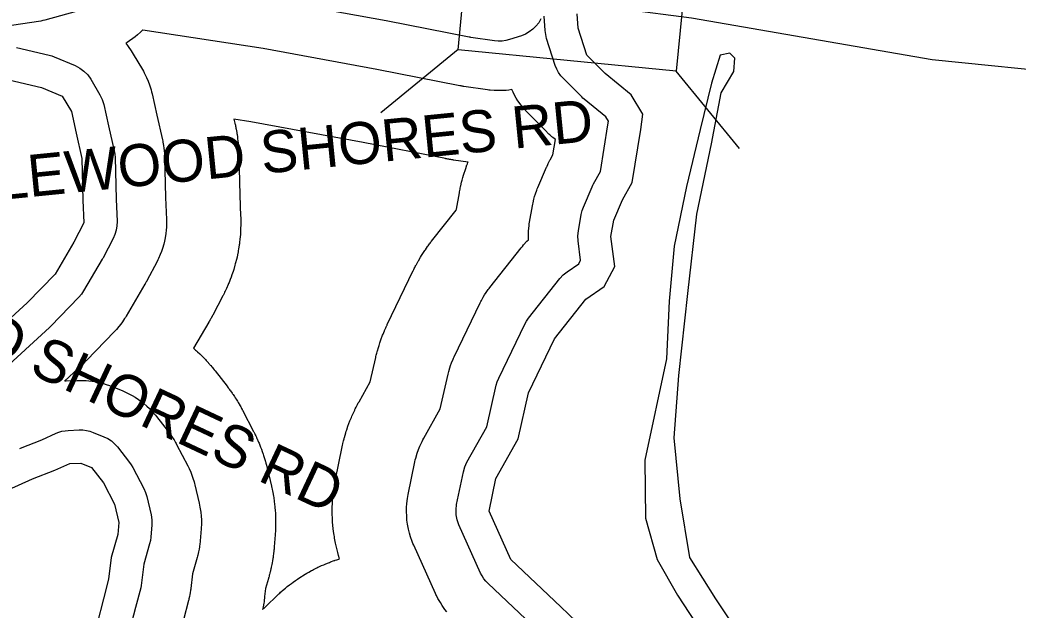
# Model space of a CAD drawing. Extents: x 1950930 to 2061844, y 904556 to 1017002.
# Drawn here: x 1971622 to 1973880, y 986276 to 987611 of the extents above; entities that cross this region are included whole.
import ezdxf

# ---------------------------------------------------------------- set-up
doc = ezdxf.new("R2010")
doc.units = 0
for name, color, linetype in [('Exist Hydrographic Buffer Line', 7, 'Continuous'), ('Exist Hydrographic Lake Shore', 7, 'Continuous'), ('Exist Road Non-System Type 51 Label', 7, 'Continuous'), ('Exist Road Primary NC Attributed', 7, 'Continuous'), ('Exist Road Primary NC Structure Standard Bridge CELL', 7, 'Continuous')]:
    doc.layers.add(name, color=color, linetype=linetype)

msp = doc.modelspace()

# ---------------------------------------------------------------- linework, layer by layer
at = {"layer": 'Exist Hydrographic Buffer Line'}
for points in [[(1972800.9, 987613.1), (1972795.8, 987604.5), (1972789.7, 987596.6), (1972782.6, 987589.6), (1972774.6, 987583.7), (1972765.9, 987578.8), (1972756.6, 987575.1), (1972729.4, 987566.4), (1972721.2, 987564.3), (1972712.8, 987563.1), (1972704.4, 987562.9), (1972695.9, 987563.6), (1972642.5, 987571.2), (1972640.6, 987571.5), (1972638.7, 987571.9), (1972450.7, 987608.9), (1972190.8, 987656.5)], [(1971749.3, 987629.9), (1971678.5, 987610.3), (1971673.9, 987609.2), (1971669.4, 987608.3), (1971602.9, 987598.5)], [(1972794.3, 986229.4), (1972681.3, 986336), (1972676.2, 986341.3), (1972671.6, 986347.1), (1972667.6, 986353.3), (1972664.3, 986359.8), (1972615.3, 986468.8), (1972611.3, 986479.9), (1972609.1, 986491.4), (1972608.8, 986503.1), (1972610.2, 986514.7), (1972625.5, 986588.8), (1972628.7, 986599.9), (1972633.5, 986610.4), (1972678.3, 986690.4), (1972699.9, 986784.5), (1972702.2, 986792.6), (1972705.4, 986800.4), (1972764.3, 986922.5), (1972768.3, 986929.7), (1972773.1, 986936.5), (1972843.9, 987025.9), (1972851.5, 987034.2), (1972860.3, 987041.2), (1972886.3, 987059), (1972890.6, 987067.3), (1972884.9, 987111.5), (1972884.3, 987122.8), (1972885.5, 987134.1), (1972892, 987171.1), (1972894, 987179.5), (1972896.9, 987187.6), (1972916.5, 987233.4), (1972918.1, 987236.9), (1972919.9, 987240.3), (1972935.4, 987268.1), (1972952.6, 987373.8), (1972953.6, 987381.6), (1972947.5, 987391.8), (1972898.9, 987431.4), (1972896, 987433.9), (1972893.2, 987436.5), (1972851.8, 987478), (1972845.9, 987484.6), (1972840.8, 987491.9), (1972836.7, 987499.8), (1972833.4, 987508), (1972813.8, 987569.1), (1972811.6, 987578), (1972810.4, 987587.1), (1972808.2, 987619.6)], [(1972588.2, 986272), (1972583.7, 986277.7), (1972580.4, 986282.1), (1972577.3, 986286.7), (1972573.3, 986292.9), (1972570.5, 986297.5), (1972567.9, 986302.4), (1972564.5, 986308.9), (1972563.3, 986311.4), (1972562.2, 986313.9), (1972513.1, 986422.9), (1972511.4, 986426.9), (1972509.9, 986431), (1972505.9, 986442), (1972503.3, 986450.4), (1972501.3, 986458.9), (1972499.1, 986470.4), (1972497.8, 986479.1), (1972497.2, 986487.8), (1972496.8, 986499.5), (1972496.9, 986508.3), (1972497.6, 986517), (1972499.1, 986528.6), (1972499.7, 986533), (1972500.5, 986537.3), (1972515.8, 986611.4), (1972516.7, 986615.6), (1972517.8, 986619.8), (1972521, 986630.9), (1972523.7, 986639.1), (1972527, 986647), (1972531.9, 986657.5), (1972533.8, 986661.4), (1972535.8, 986665.2), (1972572.8, 986731.1), (1972590.7, 986809.5), (1972591.5, 986812.6), (1972592.3, 986815.6), (1972594.6, 986823.7), (1972596.5, 986829.6), (1972598.8, 986835.5), (1972602, 986843.2), (1972603.2, 986846.1), (1972604.6, 986849), (1972663.4, 986971.1), (1972664.8, 986973.8), (1972666.2, 986976.6), (1972670.2, 986983.8), (1972673.4, 986989.2), (1972676.8, 986994.3), (1972681.6, 987001.1), (1972683.4, 987003.6), (1972685.3, 987006), (1972756.1, 987095.4), (1972758.8, 987098.7), (1972761.6, 987101.8), (1972769.2, 987110.1), (1972772.7, 987113.6), (1972772.5, 987116.9), (1972772.4, 987125.4), (1972772.9, 987133.8), (1972774, 987145.1), (1972774.5, 987149.3), (1972775.2, 987153.5), (1972781.7, 987190.6), (1972782.3, 987193.8), (1972783, 987196.9), (1972785, 987205.3), (1972786.6, 987211.5), (1972788.7, 987217.6), (1972791.6, 987225.7), (1972792.7, 987228.8), (1972794, 987231.7), (1972813.6, 987277.5), (1972814.1, 987278.8), (1972814.7, 987280.1), (1972816.3, 987283.6), (1972817.6, 987286.2), (1972818.8, 987288.8), (1972820.6, 987292.2), (1972821.3, 987293.4), (1972822, 987294.7), (1972828, 987305.5), (1972833.6, 987340.1), (1972828.1, 987344.6), (1972827, 987345.5), (1972825.9, 987346.5), (1972823, 987348.9), (1972820.9, 987350.8), (1972818.8, 987352.8), (1972816, 987355.4), (1972815, 987356.4), (1972814, 987357.4), (1972772.6, 987398.8), (1972770.3, 987401.2), (1972768, 987403.6), (1972762.1, 987410.3), (1972757.9, 987415.4), (1972753.9, 987420.7), (1972748.8, 987428), (1972745.2, 987433.6), (1972741.9, 987439.3), (1972737.8, 987447.2), (1972734.8, 987453.1), (1972728.5, 987452.2), (1972722.2, 987451.5), (1972715.9, 987451.2), (1972707.4, 987450.9), (1972701.1, 987450.9), (1972694.8, 987451.3), (1972686.4, 987452), (1972683.2, 987452.3), (1972680.1, 987452.7), (1972626.7, 987460.4), (1972626, 987460.5), (1972625.2, 987460.6), (1972623.3, 987460.9), (1972621.9, 987461.1), (1972620.4, 987461.4), (1972618.5, 987461.7), (1972617.8, 987461.9), (1972617.1, 987462), (1972429.7, 987498.8), (1972172.2, 987546.1), (1971899.9, 987587.7), (1971899.7, 987587.5), (1971894.9, 987582.9), (1971888.2, 987577), (1971883.1, 987572.7), (1971877.7, 987568.7), (1971870.4, 987563.6), (1971864.8, 987560), (1971861.4, 987558.1), (1971866.9, 987551), (1971873.8, 987541.2), (1971876.3, 987537.5), (1971878.6, 987533.7), (1971899.3, 987498.9), (1971901.5, 987495), (1971903.5, 987491.1), (1971908.8, 987480.4), (1971912.4, 987472.3), (1971915.3, 987463.9), (1971918.8, 987452.6), (1971920, 987448.3), (1971921.1, 987444), (1971931.8, 987395.7), (1971944.7, 987339.7), (1971945.3, 987336.9), (1971945.8, 987334.1), (1971947.2, 987326.6), (1971948, 987321), (1971948.6, 987315.3), (1971949.1, 987307.7), (1971949.3, 987304.8), (1971949.4, 987302), (1971951.6, 987209), (1971953.7, 987159.5), (1971953.8, 987155.9), (1971953.7, 987152.2), (1971953.5, 987142.3), (1971953.1, 987135), (1971952.2, 987127.7), (1971950.7, 987117.9), (1971949.3, 987110.7), (1971947.5, 987103.6), (1971944.7, 987094.1), (1971942.4, 987087.2), (1971939.6, 987080.3), (1971935.6, 987071.3), (1971934.1, 987068), (1971932.4, 987064.7), (1971909.5, 987021.1), (1971909.2, 987020.5), (1971908.9, 987019.9), (1971908, 987018.2), (1971907.3, 987017), (1971906.6, 987015.7), (1971905.7, 987014.1), (1971905.3, 987013.5), (1971905, 987012.9), (1971862.5, 986940.9), (1971860.8, 986938.1), (1971859, 986935.4), (1971854.1, 986928.1), (1971850.2, 986922.7), (1971846.1, 986917.6), (1971840.4, 986911), (1971838.2, 986908.5), (1971836, 986906.1), (1971772.8, 986840.7), (1971772.2, 986840.1), (1971771.6, 986839.5), (1971770.1, 986838), (1971768.9, 986836.8), (1971767.7, 986835.7), (1971766.1, 986834.1), (1971765.5, 986833.6), (1971764.9, 986833), (1971722.7, 986794.1), (1971723.9, 986794.2), (1971726.6, 986794.4), (1971751.6, 986795.5), (1971754.6, 986795.6), (1971757.7, 986795.6), (1971765.8, 986795.5), (1971771.8, 986795.2), (1971777.8, 986794.7), (1971785.9, 986793.7), (1971791.9, 986792.9), (1971797.8, 986791.7), (1971805.7, 986789.8), (1971811.5, 986788.3), (1971817.3, 986786.5), (1971824.9, 986783.8), (1971827.8, 986782.8), (1971830.6, 986781.7), (1971854.6, 986771.9), (1971857.9, 986770.5), (1971861.2, 986768.9), (1971869.9, 986764.7), (1971876.4, 986761.3), (1971882.6, 986757.5), (1971890.7, 986752.1), (1971896.6, 986747.9), (1971902.3, 986743.3), (1971909.6, 986737), (1971915, 986732), (1971920, 986726.7), (1971926.5, 986719.5), (1971928.8, 986716.7), (1971931.1, 986713.9), (1971958.4, 986679), (1971959.9, 986677), (1971961.4, 986674.9), (1971965.3, 986669.4), (1971968.2, 986665.2), (1971970.8, 986660.8), (1971974.3, 986655), (1971975.5, 986652.8), (1971976.7, 986650.5), (1972001.8, 986602.5), (1972003.3, 986599.4), (1972004.8, 986596.3), (1972008.6, 986587.7), (1972011.2, 986581.3), (1972013.5, 986574.7), (1972016.2, 986565.8), (1972017.1, 986562.4), (1972018, 986559), (1972027.8, 986517.6), (1972028.7, 986513.3), (1972029.5, 986509), (1972031.3, 986497.5), (1972032.3, 986488.8), (1972032.6, 986480.1), (1972032.6, 986468.4), (1972032.5, 986464), (1972032.2, 986459.6), (1972030, 986432.4), (1972029.8, 986429.5), (1972029.4, 986426.7), (1972028.5, 986419.1), (1972027.6, 986413.5), (1972026.4, 986407.9), (1972024.6, 986400.5), (1972023.9, 986397.7), (1972023.2, 986395), (1972012.5, 986358.2), (1972008.8, 986325.2), (1972008.5, 986323.1), (1972008.3, 986321), (1972007.4, 986315.4), (1972006.7, 986311.3), (1972005.8, 986307.1), (1972004.6, 986301.6), (1972004.1, 986299.5), (1972003.6, 986297.5), (1971991.9, 986253.9)], [(1971614.1, 987548.4), (1971688.1, 987531), (1971694.1, 987529.3), (1971699.9, 987527.1), (1971746.8, 987507.5), (1971757.4, 987502), (1971767, 987494.9), (1971775.4, 987486.4), (1971782.3, 987476.6), (1971803, 987441.7), (1971808.2, 987431), (1971811.7, 987419.7), (1971822.6, 987370.9), (1971835.6, 987314.5), (1971836.9, 987307), (1971837.5, 987299.4), (1971839.6, 987205.3), (1971841.8, 987154.8), (1971841.5, 987144.9), (1971840, 987135.2), (1971837.2, 987125.7), (1971833.2, 987116.7), (1971810.4, 987073.1), (1971809.5, 987071.5), (1971808.5, 987069.8), (1971766, 986997.9), (1971761.1, 986990.6), (1971755.4, 986983.9), (1971692.2, 986918.5), (1971690.7, 986916.9), (1971689.1, 986915.4), (1971634.6, 986865.3), (1971634.4, 986865.1), (1971634.1, 986864.9), (1971570, 986806.8)], [(1971622.1, 986641.9), (1971623.5, 986642.5), (1971671.8, 986661.4), (1971703.8, 986675.9), (1971710.4, 986678.5), (1971717.3, 986680.5), (1971724.3, 986681.8), (1971731.4, 986682.5), (1971756.5, 986683.6), (1971764.6, 986683.5), (1971772.6, 986682.5), (1971780.5, 986680.7), (1971788.2, 986678), (1971812.1, 986668.2), (1971820.9, 986664), (1971829, 986658.6), (1971836.4, 986652.2), (1971842.8, 986645), (1971870.1, 986610.1), (1971874, 986604.5), (1971877.4, 986598.7), (1971902.5, 986550.7), (1971906.3, 986542.2), (1971909, 986533.2), (1971918.8, 986491.8), (1971920.6, 986480.3), (1971920.6, 986468.6), (1971918.4, 986441.3), (1971917.4, 986433.7), (1971915.6, 986426.3), (1971902.2, 986380.2), (1971897.5, 986337.6), (1971896.6, 986332), (1971895.4, 986326.5), (1971883.5, 986282.2), (1971869.5, 986227.1)]]:
    msp.add_lwpolyline(points, dxfattribs=at)
msp.add_lwpolyline([(1972171.3, 986277.5), (1972171.6, 986277.8), (1972173.3, 986279.5), (1972174.6, 986280.8), (1972175.9, 986282.1), (1972177.6, 986283.8), (1972178.2, 986284.4), (1972178.9, 986285.1), (1972204, 986309), (1972204.9, 986309.9), (1972205.8, 986310.8), (1972208.2, 986313), (1972210.1, 986314.7), (1972212, 986316.4), (1972214.5, 986318.6), (1972215.4, 986319.4), (1972216.4, 986320.2), (1972223.2, 986326), (1972225.1, 986327.6), (1972227, 986329.2), (1972232.3, 986333.4), (1972236.2, 986336.4), (1972240.3, 986339.4), (1972245.7, 986343.2), (1972247.8, 986344.7), (1972249.9, 986346.1), (1972257.3, 986351), (1972259.4, 986352.4), (1972261.6, 986353.7), (1972267.2, 986357.2), (1972271.5, 986359.8), (1972275.9, 986362.2), (1972281.8, 986365.4), (1972284, 986366.6), (1972286.2, 986367.7), (1972294.2, 986371.7), (1972296.5, 986372.8), (1972298.7, 986373.9), (1972304.8, 986376.7), (1972309.4, 986378.8), (1972314, 986380.7), (1972320.2, 986383.1), (1972322.6, 986384), (1972324.9, 986384.9), (1972333.3, 986387.9), (1972334.5, 986388.4), (1972335.7, 986388.8), (1972338.8, 986389.9), (1972341.2, 986390.7), (1972343.6, 986391.4), (1972345.5, 986392), (1972343, 986399.9), (1972341.2, 986406.2), (1972339.6, 986412.6), (1972337.6, 986421.1), (1972336.9, 986424.3), (1972336.3, 986427.5), (1972334.1, 986439), (1972333.5, 986442.3), (1972333, 986445.5), (1972331.7, 986454.2), (1972330.8, 986460.7), (1972330.2, 986467.2), (1972329.6, 986476), (1972329.4, 986479.2), (1972329.3, 986482.5), (1972328.9, 986494.2), (1972328.8, 986497.5), (1972328.8, 986500.8), (1972328.9, 986509.5), (1972329.1, 986516.1), (1972329.5, 986522.7), (1972330.2, 986531.4), (1972330.6, 986534.7), (1972330.9, 986537.9), (1972332.4, 986549.5), (1972332.6, 986551.2), (1972332.8, 986552.8), (1972333.5, 986557.1), (1972334, 986560.4), (1972334.5, 986563.6), (1972335.3, 986567.9), (1972335.6, 986569.5), (1972336, 986571.1), (1972351.2, 986645.3), (1972351.5, 986646.9), (1972351.9, 986648.4), (1972352.8, 986652.6), (1972353.6, 986655.8), (1972354.4, 986658.9), (1972355.5, 986663.1), (1972355.9, 986664.6), (1972356.4, 986666.2), (1972359.6, 986677.3), (1972360.5, 986680.4), (1972361.5, 986683.5), (1972364.2, 986691.7), (1972366.3, 986697.8), (1972368.7, 986703.8), (1972372, 986711.7), (1972373.3, 986714.7), (1972374.6, 986717.7), (1972379.5, 986728.1), (1972380.1, 986729.6), (1972380.8, 986731.1), (1972382.7, 986734.9), (1972384.2, 986737.8), (1972385.7, 986740.7), (1972387.7, 986744.5), (1972388.5, 986745.9), (1972389.3, 986747.3), (1972414.4, 986792.2), (1972427, 986847), (1972427.2, 986848.2), (1972427.5, 986849.3), (1972428.3, 986852.4), (1972428.8, 986854.7), (1972429.4, 986856.9), (1972430.3, 986860), (1972430.6, 986861.1), (1972430.9, 986862.2), (1972433.2, 986870.3), (1972433.9, 986872.5), (1972434.6, 986874.8), (1972436.5, 986880.7), (1972438, 986885.2), (1972439.6, 986889.6), (1972441.8, 986895.5), (1972442.7, 986897.7), (1972443.6, 986899.8), (1972446.8, 986907.6), (1972447.3, 986908.7), (1972447.7, 986909.8), (1972449, 986912.6), (1972449.9, 986914.8), (1972450.9, 986916.9), (1972452.2, 986919.8), (1972452.7, 986920.8), (1972453.2, 986921.9), (1972512, 987044), (1972512.5, 987045), (1972513.1, 987046.1), (1972514.4, 987048.8), (1972515.5, 987050.9), (1972516.6, 987053), (1972518, 987055.7), (1972518.6, 987056.7), (1972519.1, 987057.7), (1972523.1, 987065), (1972524.3, 987067), (1972525.4, 987069), (1972528.6, 987074.3), (1972531, 987078.3), (1972533.5, 987082.2), (1972536.9, 987087.4), (1972538.2, 987089.3), (1972539.5, 987091.2), (1972544.3, 987098), (1972545, 987098.9), (1972545.7, 987099.8), (1972547.5, 987102.3), (1972548.9, 987104.2), (1972550.3, 987106.1), (1972552.1, 987108.5), (1972552.9, 987109.4), (1972553.6, 987110.3), (1972609.4, 987180.8), (1972609.4, 987181.1), (1972609.7, 987182.7), (1972616.3, 987219.8), (1972616.5, 987221), (1972616.7, 987222.1), (1972617.3, 987225.3), (1972617.8, 987227.7), (1972618.3, 987230), (1972619, 987233.2), (1972619.2, 987234.4), (1972619.5, 987235.5), (1972621.5, 987243.9), (1972622.1, 987246.3), (1972622.7, 987248.6), (1972624.3, 987254.8), (1972625.6, 987259.5), (1972627.1, 987264.1), (1972629.1, 987270.2), (1972629.9, 987272.5), (1972630.7, 987274.8), (1972633.6, 987282.9), (1972634, 987284), (1972634.5, 987285.2), (1972635.6, 987288.2), (1972636, 987289.3), (1972602.9, 987294), (1972602.6, 987294.1), (1972602.4, 987294.1), (1972601.6, 987294.2), (1972601.1, 987294.3), (1972600.6, 987294.4), (1972599.8, 987294.5), (1972599.6, 987294.5), (1972599.3, 987294.6), (1972597.4, 987294.9), (1972596.8, 987295), (1972596.3, 987295.1), (1972594.8, 987295.3), (1972593.8, 987295.5), (1972592.7, 987295.7), (1972591.2, 987295.9), (1972590.7, 987296), (1972590.2, 987296.1), (1972588.2, 987296.5), (1972588, 987296.5), (1972587.7, 987296.6), (1972587, 987296.7), (1972586.4, 987296.8), (1972585.9, 987296.9), (1972585.2, 987297), (1972584.9, 987297.1), (1972584.6, 987297.1), (1972398.4, 987333.8), (1972144.4, 987380.4), (1972106.4, 987386.2), (1972108.4, 987377.4), (1972108.6, 987376.4), (1972108.9, 987375.4), (1972109.5, 987372.6), (1972109.9, 987370.5), (1972110.3, 987368.4), (1972110.9, 987365.6), (1972111.1, 987364.5), (1972111.2, 987363.5), (1972112.6, 987356), (1972112.9, 987353.9), (1972113.3, 987351.7), (1972114.1, 987346.1), (1972114.7, 987341.9), (1972115.2, 987337.6), (1972115.8, 987331.9), (1972116, 987329.8), (1972116.1, 987327.7), (1972116.7, 987320.1), (1972116.8, 987319), (1972116.8, 987317.9), (1972117, 987315.1), (1972117.1, 987313), (1972117.2, 987310.8), (1972117.3, 987308), (1972117.4, 987306.9), (1972117.4, 987305.8), (1972119.5, 987214.4), (1972121.5, 987166.7), (1972121.6, 987165.3), (1972121.6, 987163.9), (1972121.7, 987160.2), (1972121.8, 987157.5), (1972121.8, 987154.7), (1972121.7, 987151), (1972121.7, 987149.7), (1972121.7, 987148.3), (1972121.5, 987138.4), (1972121.4, 987135.7), (1972121.2, 987132.9), (1972120.8, 987125.6), (1972120.4, 987120.1), (1972119.9, 987114.6), (1972119, 987107.3), (1972118.6, 987104.5), (1972118.2, 987101.8), (1972116.7, 987092.1), (1972116.2, 987089.4), (1972115.7, 987086.6), (1972114.4, 987079.4), (1972113.3, 987074), (1972112, 987068.6), (1972110.1, 987061.5), (1972109.4, 987058.8), (1972108.6, 987056.2), (1972105.9, 987046.7), (1972105.1, 987044.1), (1972104.2, 987041.5), (1972101.9, 987034.5), (1972100.1, 987029.3), (1972098.1, 987024.1), (1972095.4, 987017.3), (1972094.3, 987014.8), (1972093.2, 987012.2), (1972089.2, 987003.2), (1972088.6, 987002), (1972088.1, 987000.7), (1972086.5, 986997.4), (1972085.3, 986994.9), (1972084.1, 986992.4), (1972082.5, 986989.1), (1972081.8, 986987.9), (1972081.2, 986986.7), (1972058.3, 986943.1), (1972058.2, 986942.8), (1972058.1, 986942.6), (1972057.7, 986942), (1972057.5, 986941.5), (1972057.2, 986941), (1972056.9, 986940.4), (1972056.8, 986940.2), (1972056.7, 986939.9), (1972055.8, 986938.3), (1972055.5, 986937.8), (1972055.3, 986937.4), (1972054.6, 986936.1), (1972054.1, 986935.2), (1972053.6, 986934.3), (1972052.9, 986933.1), (1972052.6, 986932.6), (1972052.3, 986932.1), (1972051.4, 986930.5), (1972051.3, 986930.3), (1972051.1, 986930.1), (1972050.8, 986929.4), (1972050.5, 986929), (1972050.3, 986928.5), (1972049.9, 986927.9), (1972049.8, 986927.7), (1972049.6, 986927.5), (1972014.7, 986868.2), (1972019.5, 986864), (1972021.6, 986862.2), (1972023.6, 986860.4), (1972029, 986855.4), (1972032.9, 986851.7), (1972036.7, 986847.8), (1972041.7, 986842.5), (1972043.6, 986840.5), (1972045.4, 986838.5), (1972051.9, 986831.2), (1972052.8, 986830.2), (1972053.7, 986829.2), (1972056.1, 986826.4), (1972057.8, 986824.4), (1972059.6, 986822.2), (1972061.8, 986819.4), (1972062.7, 986818.4), (1972063.5, 986817.3), (1972090.8, 986782.4), (1972091.4, 986781.6), (1972091.9, 986780.9), (1972093.5, 986778.9), (1972094.6, 986777.3), (1972095.8, 986775.8), (1972097.3, 986773.8), (1972097.8, 986773), (1972098.4, 986772.2), (1972102.3, 986766.7), (1972103.4, 986765.1), (1972104.5, 986763.5), (1972107.3, 986759.3), (1972109.4, 986756.1), (1972111.5, 986752.9), (1972114.1, 986748.6), (1972115.1, 986746.9), (1972116.1, 986745.3), (1972119.5, 986739.4), (1972120, 986738.6), (1972120.4, 986737.8), (1972121.7, 986735.6), (1972122.6, 986733.9), (1972123.5, 986732.2), (1972124.7, 986730), (1972125.2, 986729.1), (1972125.6, 986728.3), (1972150.7, 986680.3), (1972151.3, 986679.2), (1972151.9, 986678), (1972153.4, 986674.9), (1972154.6, 986672.5), (1972155.7, 986670.2), (1972157.2, 986667), (1972157.7, 986665.8), (1972158.3, 986664.6), (1972162.1, 986656.1), (1972163.1, 986653.7), (1972164.1, 986651.3), (1972166.7, 986644.9), (1972168.6, 986640), (1972170.4, 986635.1), (1972172.6, 986628.5), (1972173.4, 986626), (1972174.2, 986623.5), (1972176.9, 986614.6), (1972177.3, 986613.3), (1972177.7, 986612), (1972178.6, 986608.7), (1972179.3, 986606.2), (1972180, 986603.6), (1972180.8, 986600.3), (1972181.2, 986599), (1972181.5, 986597.7), (1972191.3, 986556.3), (1972191.6, 986554.7), (1972192, 986553.1), (1972192.9, 986548.8), (1972193.6, 986545.6), (1972194.2, 986542.4), (1972194.9, 986538.1), (1972195.2, 986536.5), (1972195.5, 986534.9), (1972197.3, 986523.3), (1972197.7, 986520.1), (1972198.2, 986516.8), (1972199.2, 986508.1), (1972199.8, 986501.6), (1972200.2, 986495.1), (1972200.5, 986486.3), (1972200.6, 986483.1), (1972200.6, 986479.8), (1972200.6, 986468.1), (1972200.6, 986466.4), (1972200.5, 986464.8), (1972200.5, 986460.4), (1972200.4, 986457.2), (1972200.2, 986453.9), (1972199.9, 986449.5), (1972199.8, 986447.9), (1972199.7, 986446.3), (1972197.5, 986419), (1972197.4, 986417.9), (1972197.3, 986416.9), (1972197.1, 986414), (1972196.9, 986411.9), (1972196.6, 986409.8), (1972196.3, 986406.9), (1972196.2, 986405.9), (1972196, 986404.8), (1972195, 986397.2), (1972194.7, 986395.1), (1972194.4, 986393), (1972193.5, 986387.4), (1972192.8, 986383.1), (1972192, 986378.9), (1972190.8, 986373.3), (1972190.3, 986371.3), (1972189.9, 986369.2), (1972188.1, 986361.7), (1972187.9, 986360.7), (1972187.6, 986359.7), (1972186.9, 986356.9), (1972186.4, 986354.8), (1972185.8, 986352.7), (1972185, 986350), (1972184.8, 986349), (1972184.5, 986347.9), (1972177.8, 986325.2), (1972175.8, 986306.7), (1972175.7, 986305.9), (1972175.6, 986305.1), (1972175.3, 986303), (1972175.1, 986301.4), (1972174.9, 986299.9), (1972174.6, 986297.8), (1972174.5, 986297), (1972174.4, 986296.2), (1972173.6, 986290.6), (1972173.3, 986289), (1972173.1, 986287.5), (1972172.4, 986283.3), (1972171.8, 986280.1)], close=True, dxfattribs=at)
at = {"layer": 'Exist Hydrographic Lake Shore'}
for points in [[(1972898.3, 986233.6), (1972846, 986283.7), (1972732.7, 986390.6), (1972683.7, 986499.6), (1972698.9, 986573.7), (1972749, 986663.1), (1972773, 986767.8), (1972831.8, 986889.9), (1972902.7, 986979.3), (1972944.1, 987007.7), (1972968, 987053.4), (1972959.3, 987121), (1972965.9, 987158.1), (1972985.5, 987203.9), (1973007.3, 987243.2), (1973026.9, 987363.1), (1973031.2, 987398), (1973005.1, 987441.6), (1972946.2, 987489.6), (1972904.8, 987531), (1972885.2, 987592), (1972883.1, 987624.7)], [(1973314.5, 986124.5), (1973196.8, 986301.2), (1973138, 986394.9), (1973116.2, 986527.9), (1973102, 986665.3), (1973112.9, 986807), (1973133.6, 986992.4), (1973153.3, 987171.2), (1973187, 987330.4), (1973208.8, 987445.9), (1973237.1, 987493.9), (1973239.3, 987524.4), (1973228.4, 987535.3), (1973206.6, 987531), (1973187, 987467.7), (1973160.9, 987363.1), (1973130.4, 987234.4), (1973102, 987099.2), (1973091.2, 986974.9), (1973084.6, 986844.1), (1973035.6, 986615.2), (1973037.8, 986484.3), (1973063.9, 986390.6), (1973109.7, 986309.9), (1973178.3, 986205.2)], [(1971596.9, 987475.4), (1971671, 987458), (1971717.8, 987438.3), (1971738.5, 987403.4), (1971749.4, 987354.4), (1971762.5, 987297.7), (1971764.7, 987202.8), (1971766.8, 987151.6), (1971744, 987108), (1971701.5, 987036), (1971638.3, 986970.6), (1971583.8, 986920.5)], [(1971571.3, 986537.8), (1971650.8, 986572.7), (1971700.9, 986592.3), (1971734.7, 986607.5), (1971759.7, 986608.6), (1971783.7, 986598.8), (1971811, 986563.9), (1971836, 986516), (1971845.8, 986474.5), (1971843.6, 986447.3), (1971828.4, 986394.9), (1971822.9, 986345.9), (1971811, 986301.2), (1971796.8, 986245.6)]]:
    msp.add_lwpolyline(points, dxfattribs=at)
at = {"layer": 'Exist Road Primary NC Attributed'}
msp.add_lwpolyline([(1974014, 987487.5), (1973686.3, 987520.3), (1973141.5, 987614.7), (1972990.3, 987634), (1972817.4, 987663.5)], dxfattribs=at)
at = {"layer": 'Exist Road Primary NC Structure Standard Bridge CELL'}
for p, q in [((1972613.4, 987544.2), (1972438.6, 987400.5)), ((1973250.5, 987320.1), (1973106.7, 987495))]:
    msp.add_line(p, q, dxfattribs=at)
msp.add_lwpolyline([(1973106.7, 987495), (1972613.3, 987543.1), (1972635.8, 987773.6), (1973129.2, 987725.5)], close=True, dxfattribs=at)

# ---------------------------------------------------------------- texts
at = {"layer": 'Exist Road Non-System Type 51 Label'}
for rotation, p in [(5.7034, (1971152.7, 987161)), (334.8462, (1970713.5, 987248.5))]:
    msp.add_text('  TANGLEWOOD SHORES RD', height=95, rotation=rotation, dxfattribs=at).set_placement(p)

doc.saveas('drawing.dxf')
